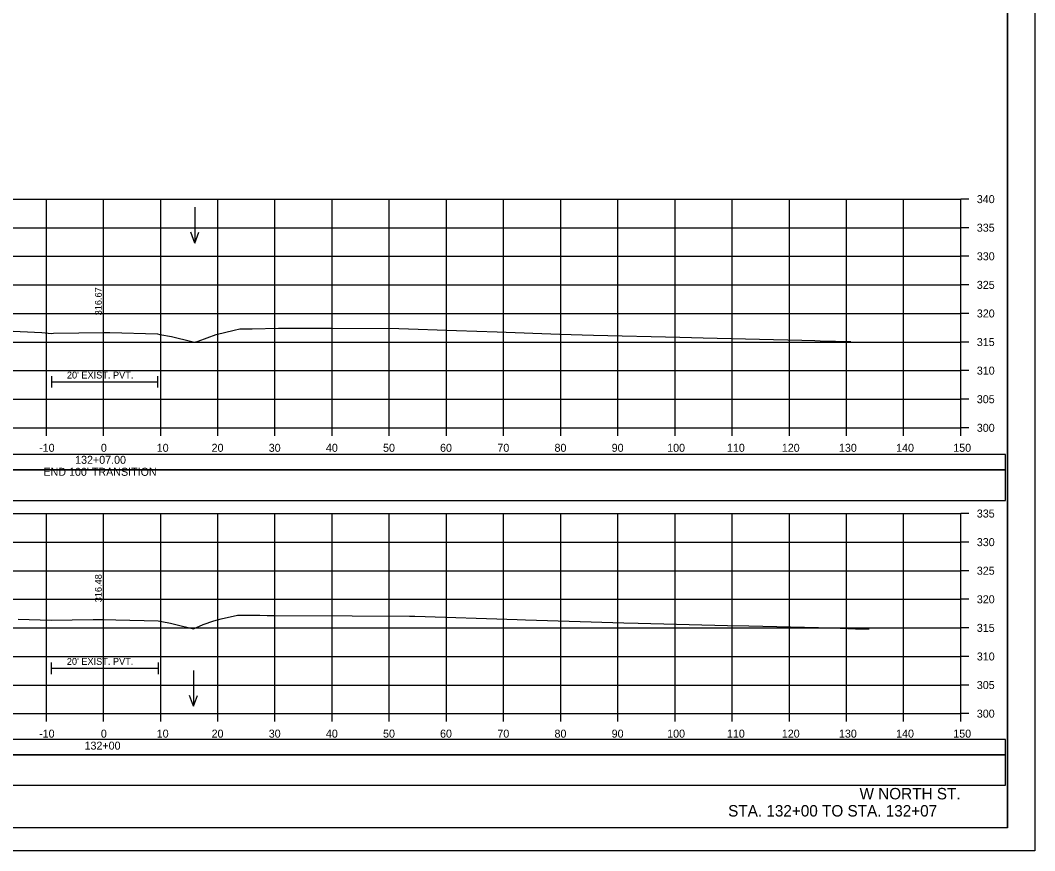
# Model space of a CAD drawing. Extents: x 1370538 to 1372872, y 376220 to 381127.
# Drawn here: x 1372694.1 to 1372871.6, y 380685.1 to 380830.3 of the extents above; entities that cross this region are included whole.
import ezdxf

# ---------------------------------------------------------------- set-up
doc = ezdxf.new("R2010")
doc.units = 0
for name, color, linetype in [('R_Border', 7, 'Continuous'), ('R_Border Notes', 7, 'Continuous'), ('R_Border PE', 7, 'Continuous'), ('R_Border Prem', 7, 'Continuous'), ('R_Dimension', 7, 'Continuous'), ('R_Grid', 7, 'Continuous'), ('R_No Plot', 7, 'Continuous'), ('R_Proposed Road', 7, 'Continuous'), ('R_Water', 7, 'Continuous'), ('R_Water Annot', 7, 'Continuous'), ('R_Xsect Elev', 7, 'Continuous'), ('T_Detection Zones', 7, 'Continuous')]:
    doc.layers.add(name, color=color, linetype=linetype)

msp = doc.modelspace()

# ---------------------------------------------------------------- linework, layer by layer
at = {"layer": 'R_Border'}
for p, q in [((1372699.55, 380768.06), (1372699.55, 380766.06)), ((1372718.12, 380768.06), (1372718.12, 380766.06)), ((1372699.55, 380767.06), (1372718.12, 380767.06)), ((1372699.47, 380717.97), (1372699.47, 380715.97)), ((1372699.47, 380716.97), (1372718.19, 380716.97)), ((1372718.19, 380717.97), (1372718.19, 380715.97))]:
    msp.add_line(p, q, dxfattribs=at)
at = {"layer": 'R_Border Notes'}
for q in [(1372866.83, 380894.5), (1372550.65, 380689.04)]:
    msp.add_line((1372866.83, 380689.04), q, dxfattribs=at)
at = {"layer": 'R_Border Prem'}
for p, q in [((1372858.65, 380759.04), (1372858.65, 380799.04)), ((1372860.05, 380799.04), (1372858.65, 380799.04)), ((1372860.05, 380794.04), (1372858.65, 380794.04)), ((1372860.05, 380789.04), (1372858.65, 380789.04)), ((1372860.05, 380784.04), (1372858.65, 380784.04)), ((1372860.05, 380779.04), (1372858.65, 380779.04)), ((1372860.05, 380774.04), (1372858.65, 380774.04)), ((1372860.05, 380769.04), (1372858.65, 380769.04)), ((1372860.05, 380764.04), (1372858.65, 380764.04)), ((1372558.65, 380759.04), (1372858.65, 380759.04)), ((1372698.65, 380757.64), (1372698.65, 380759.04)), ((1372708.65, 380757.64), (1372708.65, 380759.04)), ((1372718.65, 380757.64), (1372718.65, 380759.04)), ((1372728.65, 380757.64), (1372728.65, 380759.04)), ((1372738.65, 380757.64), (1372738.65, 380759.04)), ((1372748.65, 380757.64), (1372748.65, 380759.04)), ((1372758.65, 380757.64), (1372758.65, 380759.04)), ((1372768.65, 380757.64), (1372768.65, 380759.04)), ((1372778.65, 380757.64), (1372778.65, 380759.04)), ((1372788.65, 380757.64), (1372788.65, 380759.04)), ((1372798.65, 380757.64), (1372798.65, 380759.04)), ((1372808.65, 380757.64), (1372808.65, 380759.04)), ((1372818.65, 380757.64), (1372818.65, 380759.04)), ((1372828.65, 380757.64), (1372828.65, 380759.04)), ((1372838.65, 380757.64), (1372838.65, 380759.04)), ((1372848.65, 380757.64), (1372848.65, 380759.04)), ((1372858.65, 380757.64), (1372858.65, 380759.04)), ((1372860.05, 380759.04), (1372858.65, 380759.04)), ((1372858.65, 380709.04), (1372858.65, 380744.04)), ((1372860.05, 380744.04), (1372858.65, 380744.04)), ((1372860.05, 380739.04), (1372858.65, 380739.04)), ((1372860.05, 380734.04), (1372858.65, 380734.04)), ((1372860.05, 380729.04), (1372858.65, 380729.04)), ((1372860.05, 380724.04), (1372858.65, 380724.04)), ((1372860.05, 380719.04), (1372858.65, 380719.04)), ((1372860.05, 380714.04), (1372858.65, 380714.04)), ((1372558.65, 380709.04), (1372858.65, 380709.04)), ((1372698.65, 380707.64), (1372698.65, 380709.04)), ((1372708.65, 380707.64), (1372708.65, 380709.04)), ((1372718.65, 380707.64), (1372718.65, 380709.04)), ((1372728.65, 380707.64), (1372728.65, 380709.04)), ((1372738.65, 380707.64), (1372738.65, 380709.04)), ((1372748.65, 380707.64), (1372748.65, 380709.04)), ((1372758.65, 380707.64), (1372758.65, 380709.04)), ((1372768.65, 380707.64), (1372768.65, 380709.04)), ((1372778.65, 380707.64), (1372778.65, 380709.04)), ((1372788.65, 380707.64), (1372788.65, 380709.04)), ((1372798.65, 380707.64), (1372798.65, 380709.04)), ((1372808.65, 380707.64), (1372808.65, 380709.04)), ((1372818.65, 380707.64), (1372818.65, 380709.04)), ((1372828.65, 380707.64), (1372828.65, 380709.04)), ((1372838.65, 380707.64), (1372838.65, 380709.04)), ((1372848.65, 380707.64), (1372848.65, 380709.04)), ((1372858.65, 380707.64), (1372858.65, 380709.04)), ((1372860.05, 380709.04), (1372858.65, 380709.04))]:
    msp.add_line(p, q, dxfattribs=at)
at = {"layer": 'R_Dimension'}
for points in [[(1372691.57, 380775.99), (1372697.84, 380775.69), (1372699.55, 380775.56), (1372699.92, 380775.57), (1372708.75, 380775.71), (1372709.73, 380775.68), (1372718.12, 380775.46), (1372718.49, 380775.38), (1372720.52, 380775), (1372724.12, 380774.13), (1372724.62, 380774.01), (1372725.19, 380774.19), (1372728.36, 380775.36), (1372731.51, 380776.13), (1372732.52, 380776.37), (1372734.68, 380776.36), (1372739.27, 380776.49), (1372748.65, 380776.48), (1372760.33, 380776.42), (1372770.41, 380776.05), (1372777.55, 380775.83), (1372788.47, 380775.43), (1372794.4, 380775.24), (1372809.5, 380774.88), (1372813.57, 380774.78), (1372830.85, 380774.37), (1372833.08, 380774.31), (1372834.05, 380774.28), (1372839.4, 380774.12)], [(1372693.69, 380725.56), (1372699.47, 380725.39), (1372706.81, 380725.51), (1372708.66, 380725.52), (1372710.78, 380725.47), (1372718.19, 380725.27), (1372720.08, 380724.91), (1372720.35, 380724.87), (1372721.07, 380724.69), (1372724.37, 380723.89), (1372726.11, 380724.61), (1372727.95, 380725.29), (1372729.23, 380725.6), (1372732.09, 380726.27), (1372736, 380726.27), (1372737.3, 380726.23), (1372738.66, 380726.22), (1372752.14, 380726.15), (1372762.17, 380726.1), (1372763.1, 380726.06), (1372781.04, 380725.5), (1372782.47, 380725.45), (1372799.71, 380724.91), (1372802.22, 380724.85), (1372817.85, 380724.47), (1372821.58, 380724.38), (1372836.19, 380724.02), (1372840.25, 380723.9), (1372841.96, 380723.87), (1372842.62, 380723.85)]]:
    msp.add_lwpolyline(points, dxfattribs=at)
at = {"layer": 'R_Grid'}
for p, q in [((1372558.65, 380799.04), (1372858.65, 380799.04)), ((1372698.65, 380759.04), (1372698.65, 380799.04)), ((1372708.65, 380759.04), (1372708.65, 380799.04)), ((1372718.65, 380759.04), (1372718.65, 380799.04)), ((1372728.65, 380759.04), (1372728.65, 380799.04)), ((1372738.65, 380759.04), (1372738.65, 380799.04)), ((1372748.65, 380759.04), (1372748.65, 380799.04)), ((1372758.65, 380759.04), (1372758.65, 380799.04)), ((1372768.65, 380759.04), (1372768.65, 380799.04)), ((1372778.65, 380759.04), (1372778.65, 380799.04)), ((1372788.65, 380759.04), (1372788.65, 380799.04)), ((1372798.65, 380759.04), (1372798.65, 380799.04)), ((1372808.65, 380759.04), (1372808.65, 380799.04)), ((1372818.65, 380759.04), (1372818.65, 380799.04)), ((1372828.65, 380759.04), (1372828.65, 380799.04)), ((1372838.65, 380759.04), (1372838.65, 380799.04)), ((1372848.65, 380759.04), (1372848.65, 380799.04)), ((1372858.65, 380759.04), (1372858.65, 380799.04)), ((1372558.65, 380794.04), (1372858.65, 380794.04)), ((1372558.65, 380789.04), (1372858.65, 380789.04)), ((1372558.65, 380784.04), (1372858.65, 380784.04)), ((1372558.65, 380779.04), (1372858.65, 380779.04)), ((1372558.65, 380774.04), (1372858.65, 380774.04)), ((1372558.65, 380769.04), (1372858.65, 380769.04)), ((1372558.65, 380764.04), (1372858.65, 380764.04)), ((1372558.65, 380759.04), (1372858.65, 380759.04)), ((1372558.65, 380744.04), (1372858.65, 380744.04)), ((1372698.65, 380709.04), (1372698.65, 380744.04)), ((1372708.65, 380709.04), (1372708.65, 380744.04)), ((1372718.65, 380709.04), (1372718.65, 380744.04)), ((1372728.65, 380709.04), (1372728.65, 380744.04)), ((1372738.65, 380709.04), (1372738.65, 380744.04)), ((1372748.65, 380709.04), (1372748.65, 380744.04)), ((1372758.65, 380709.04), (1372758.65, 380744.04)), ((1372768.65, 380709.04), (1372768.65, 380744.04)), ((1372778.65, 380709.04), (1372778.65, 380744.04)), ((1372788.65, 380709.04), (1372788.65, 380744.04)), ((1372798.65, 380709.04), (1372798.65, 380744.04)), ((1372808.65, 380709.04), (1372808.65, 380744.04)), ((1372818.65, 380709.04), (1372818.65, 380744.04)), ((1372828.65, 380709.04), (1372828.65, 380744.04)), ((1372838.65, 380709.04), (1372838.65, 380744.04)), ((1372848.65, 380709.04), (1372848.65, 380744.04)), ((1372858.65, 380709.04), (1372858.65, 380744.04)), ((1372558.65, 380739.04), (1372858.65, 380739.04)), ((1372558.65, 380734.04), (1372858.65, 380734.04)), ((1372558.65, 380729.04), (1372858.65, 380729.04)), ((1372558.65, 380724.04), (1372858.65, 380724.04)), ((1372558.65, 380719.04), (1372858.65, 380719.04)), ((1372558.65, 380714.04), (1372858.65, 380714.04)), ((1372558.65, 380709.04), (1372858.65, 380709.04))]:
    msp.add_line(p, q, dxfattribs=at)
at = {"layer": 'R_No Plot'}
msp.add_line((1372538.25, 380685.07), (1372871.58, 380685.07), dxfattribs=at)
for points in [[(1372538.24, 380898.4), (1372871.58, 380898.4), (1372871.58, 380685.06), (1372538.24, 380685.06)], [(1372784.57, 380894.5), (1372784.57, 380884.62), (1372820.3, 380884.62), (1372820.3, 380881.7), (1372843.5, 380881.7), (1372843.5, 380857.37), (1372866.83, 380857.37), (1372866.83, 380689.04), (1372550.65, 380689.04), (1372550.65, 380894.5)]]:
    msp.add_lwpolyline(points, close=True, dxfattribs=at)
at = {"layer": 'R_Water Annot'}
for p, q in [((1372724.62, 380797.64), (1372724.62, 380791.35)), ((1372724.62, 380791.35), (1372723.92, 380793.28)), ((1372724.62, 380791.35), (1372725.32, 380793.28)), ((1372724.37, 380716.6), (1372724.37, 380710.32)), ((1372724.37, 380710.32), (1372723.67, 380712.24)), ((1372724.37, 380710.32), (1372725.07, 380712.24))]:
    msp.add_line(p, q, dxfattribs=at)
at = {"layer": 'R_Xsect Elev'}
for p, q in [((1372708.65, 380775.71), (1372708.65, 380785.71)), ((1372708.65, 380725.52), (1372708.65, 380735.52))]:
    msp.add_line(p, q, dxfattribs=at)
at = {"layer": 'T_Detection Zones'}
for points in [[(1372551.32, 380751.68), (1372866.44, 380751.68), (1372866.44, 380754.38), (1372551.32, 380754.38)], [(1372551.32, 380746.35), (1372866.44, 380746.35), (1372866.44, 380751.68), (1372551.32, 380751.68)], [(1372551.32, 380701.84), (1372866.44, 380701.84), (1372866.44, 380704.54), (1372551.32, 380704.54)], [(1372551.32, 380696.51), (1372866.44, 380696.51), (1372866.44, 380701.84), (1372551.32, 380701.84)]]:
    msp.add_lwpolyline(points, close=True, dxfattribs=at)

# ---------------------------------------------------------------- texts
at = {"layer": 'R_Border PE'}
for s, p in [('340', (1372861.45, 380798.34)), ('335', (1372861.45, 380793.34)), ('330', (1372861.45, 380788.34)), ('325', (1372861.45, 380783.34)), ('320', (1372861.45, 380778.34)), ('315', (1372861.45, 380773.34)), ('310', (1372861.45, 380768.34)), ('305', (1372861.45, 380763.34)), ('300', (1372861.45, 380758.34)), ('-10', (1372697.38, 380754.84)), ('0', (1372708.19, 380754.84)), ('10', (1372717.96, 380754.84)), ('20', (1372727.56, 380754.84)), ('30', (1372737.56, 380754.84)), ('40', (1372747.56, 380754.84)), ('50', (1372757.56, 380754.84)), ('60', (1372767.53, 380754.84)), ('70', (1372777.56, 380754.84)), ('80', (1372787.56, 380754.84)), ('90', (1372797.56, 380754.84)), ('100', (1372807.27, 380754.84)), ('110', (1372817.73, 380754.84)), ('120', (1372827.33, 380754.84)), ('130', (1372837.33, 380754.84)), ('140', (1372847.33, 380754.84)), ('150', (1372857.33, 380754.84)), ('132+07.00', (1372703.68, 380752.74)), ("END 100' TRANSITION", (1372698.14, 380750.64)), ('335', (1372861.45, 380743.34)), ('330', (1372861.45, 380738.34)), ('325', (1372861.45, 380733.34)), ('320', (1372861.45, 380728.34)), ('315', (1372861.45, 380723.34)), ('310', (1372861.45, 380718.34)), ('305', (1372861.45, 380713.34)), ('300', (1372861.45, 380708.34)), ('-10', (1372697.38, 380704.84)), ('0', (1372708.19, 380704.84)), ('10', (1372717.96, 380704.84)), ('20', (1372727.56, 380704.84)), ('30', (1372737.56, 380704.84)), ('40', (1372747.56, 380704.84)), ('50', (1372757.56, 380704.84)), ('60', (1372767.53, 380704.84)), ('70', (1372777.56, 380704.84)), ('80', (1372787.56, 380704.84)), ('90', (1372797.56, 380704.84)), ('100', (1372807.27, 380704.84)), ('110', (1372817.73, 380704.84)), ('120', (1372827.33, 380704.84)), ('130', (1372837.33, 380704.84)), ('140', (1372847.33, 380704.84)), ('150', (1372857.33, 380704.84)), ('132+00', (1372705.33, 380702.74))]:
    msp.add_text(s, height=1.4, dxfattribs=at).set_placement(p)
at = {"layer": 'R_Proposed Road'}
for s, p in [('W NORTH ST.', (1372840.93, 380694.04)), ('STA. 132+00 TO STA. 132+07', (1372817.94, 380691.04))]:
    msp.add_text(s, height=2, dxfattribs=at).set_placement(p)
at = {"layer": 'R_Water'}
for p in [(1372702.24, 380767.66), (1372702.23, 380717.57)]:
    msp.add_text("20' EXIST. PVT.", height=1.2, dxfattribs=at).set_placement(p)
at = {"layer": 'R_Xsect Elev'}
for s, p in [('316.67', (1372708.35, 380778.71)), ('316.48', (1372708.35, 380728.52))]:
    msp.add_text(s, height=1.2, rotation=90, dxfattribs=at).set_placement(p)

doc.saveas('drawing.dxf')
